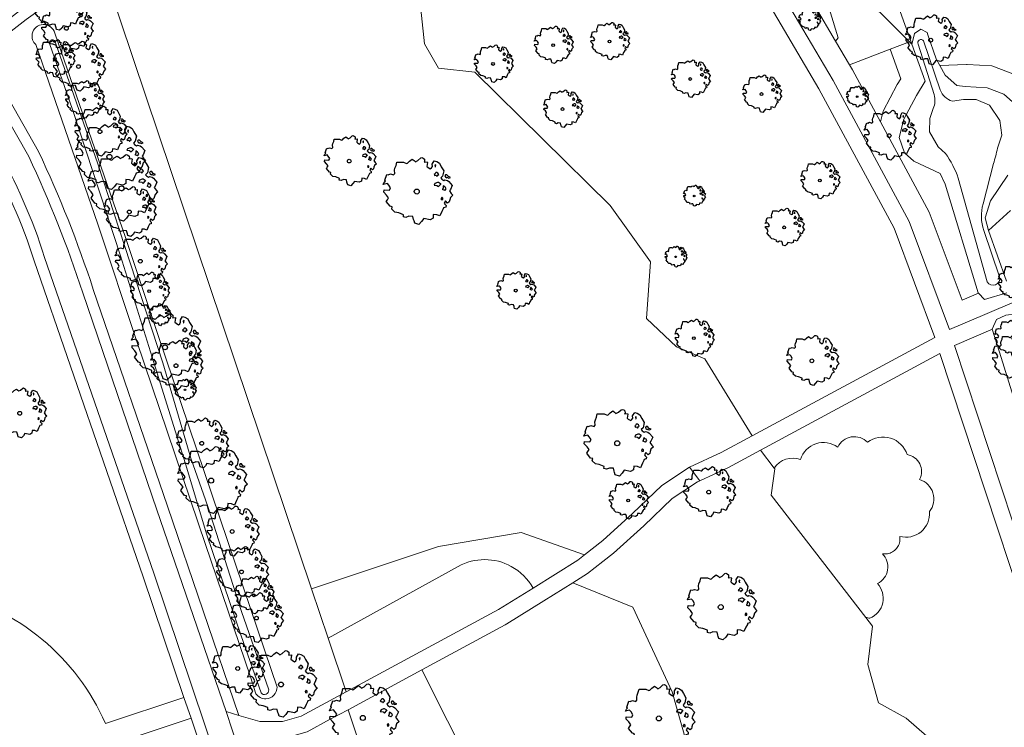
# Model space of a CAD drawing. Header units: metres. Extents: x 152391 to 157968, y 462336 to 467280.
# Tile 637 of 656: x 156572 to 156661, y 464702 to 464766. Entities that reach past the tile are written whole.
import ezdxf

# ---------------------------------------------------------------- set-up
doc = ezdxf.new("R2010")
doc.units = ezdxf.units.M
doc.header["$LTSCALE"] = 0.75
doc.layers.get('0').update_dxf_attribs({"lineweight": 25})
for name, color, linetype, lineweight in [('B-GV-GR-BOOM-S', 252, 'Continuous', 25), ('B-WE-GR-BEPLANTING_CULTUUR_BOSPLANTSOEN-GV', 251, 'Continuous', 18), ('B-WE-OG-TERREIN_CULTUURSCHEIDING-GV', 251, 'Continuous', 18), ('B-WE-OG-WATER_GREPPEL-GV', 251, 'Continuous', 18), ('B-WE-OG-WATER_MEER-GV', 251, 'Continuous', 18), ('B-WE-OG-WATER_SLOOT-GV', 251, 'Continuous', 18), ('B-WE-VH-VERHARDING_ASFALT-GV', 251, 'Continuous', 18)]:
    doc.layers.add(name, color=color, linetype=linetype, lineweight=lineweight)

# ---------------------------------------------------------------- blocks, each defined once
blk = doc.blocks.new('SGR-BOOM_0_10')
at = {"linetype": 'Continuous'}
for p, q in [((-0.205, 0.871), (-0.127, 0.926)), ((-0.127, 0.926), (-0.075, 0.889)), ((0.037, 0.889), (0.115, 0.963)), ((0.115, 0.963), (0.148, 0.973)), ((0.148, 0.973), (0.187, 0.954)), ((0.187, 0.954), (0.22, 0.926)), ((0.22, 0.926), (0.226, 0.862)), ((-0.958, 0.206), (-0.932, 0.27)), ((-0.84, 0.233), (-0.958, 0.206)), ((-0.945, -0.016), (-0.938, 0.049)), ((-0.938, 0.049), (-0.781, 0.039)), ((-0.932, 0.27), (-0.899, 0.298)), ((-0.918, 0.326), (-0.86, 0.492)), ((-0.899, 0.298), (-0.918, 0.326)), ((-0.86, 0.492), (-0.82, 0.483)), ((-0.801, 0.187), (-0.84, 0.233)), ((-0.82, 0.483), (-0.755, 0.511)), ((-0.748, 0.104), (-0.801, 0.187)), ((-0.781, 0.039), (-0.748, 0.104)), ((-0.755, 0.511), (-0.663, 0.483)), ((-0.663, 0.483), (-0.631, 0.52)), ((-0.637, 0.612), (-0.624, 0.668)), ((-0.631, 0.52), (-0.637, 0.612)), ((-0.624, 0.668), (-0.591, 0.751)), ((-0.591, 0.751), (-0.572, 0.843)), ((-0.572, 0.843), (-0.375, 0.843)), ((-0.375, 0.843), (-0.29, 0.806)), ((-0.29, 0.806), (-0.264, 0.815)), ((-0.264, 0.815), (-0.205, 0.871)), ((-0.075, 0.889), (-0.035, 0.852)), ((-0.035, 0.852), (0.037, 0.889)), ((0.226, 0.862), (0.213, 0.843)), ((0.213, 0.843), (0.298, 0.852)), ((0.305, 0.834), (0.285, 0.723)), ((0.285, 0.723), (0.318, 0.695)), ((0.298, 0.852), (0.305, 0.834)), ((0.318, 0.695), (0.39, 0.649)), ((0.39, 0.649), (0.423, 0.677)), ((0.423, 0.677), (0.449, 0.723)), ((0.442, 0.788), (0.501, 0.88)), ((0.449, 0.723), (0.442, 0.788)), ((0.501, 0.88), (0.573, 0.862)), ((0.527, 0.511), (0.501, 0.492)), ((0.501, 0.492), (0.521, 0.464)), ((0.521, 0.233), (0.501, 0.187)), ((0.501, 0.187), (0.58, 0.178)), ((0.547, 0.769), (0.521, 0.751)), ((0.521, 0.751), (0.534, 0.705)), ((0.521, 0.464), (0.553, 0.474)), ((0.593, 0.261), (0.521, 0.233)), ((0.547, 0.547), (0.527, 0.511)), ((0.534, 0.705), (0.54, 0.695)), ((0.54, 0.714), (0.547, 0.769)), ((0.58, 0.547), (0.547, 0.547)), ((0.553, 0.474), (0.58, 0.437)), ((0.573, 0.862), (0.652, 0.815)), ((0.606, 0.529), (0.58, 0.547)), ((0.58, 0.437), (0.606, 0.474)), ((0.58, 0.178), (0.625, 0.141)), ((0.625, 0.261), (0.593, 0.261)), ((0.632, 0.492), (0.606, 0.529)), ((0.606, 0.474), (0.632, 0.492)), ((0.684, 0.224), (0.625, 0.261)), ((0.625, 0.141), (0.678, 0.206)), ((0.652, 0.815), (0.704, 0.714)), ((0.678, 0.206), (0.697, 0.233)), ((0.743, 0.446), (0.691, 0.39)), ((0.691, 0.39), (0.717, 0.353)), ((0.704, 0.714), (0.776, 0.594)), ((0.717, 0.353), (0.776, 0.316)), ((0.756, 0.104), (0.737, 0.058)), ((0.806, 0.027), (0.737, 0.058)), ((0.776, 0.594), (0.743, 0.446)), ((0.763, 0.169), (0.756, 0.132)), ((0.756, 0.132), (0.756, 0.104)), ((0.802, 0.132), (0.763, 0.169)), ((0.776, 0.316), (0.809, 0.335)), ((0.828, 0.113), (0.802, 0.132)), ((0.806, 0.027), (0.848, 0.076)), ((0.828, 0.483), (0.809, 0.455)), ((0.809, 0.455), (0.822, 0.418)), ((0.809, 0.335), (0.881, 0.316)), ((0.822, 0.418), (0.861, 0.39)), ((0.867, 0.483), (0.828, 0.483)), ((0.848, 0.076), (0.828, 0.113)), ((0.861, 0.409), (0.92, 0.381)), ((0.861, 0.39), (0.867, 0.409)), ((0.913, 0.427), (0.867, 0.483)), ((0.881, 0.316), (0.92, 0.289)), ((0.972, 0.4), (0.913, 0.427)), ((0.92, 0.381), (0.972, 0.4)), ((0.92, 0.289), (1.018, 0.178)), ((0.966, 0.058), (0.939, 0.021)), ((0.939, 0.021), (0.992, -0.053)), ((1.018, 0.178), (0.966, 0.058)), ((-0.866, -0.099), (-0.945, -0.016)), ((-0.873, -0.284), (-0.84, -0.238)), ((-0.761, -0.423), (-0.873, -0.284)), ((-0.807, -0.182), (-0.866, -0.099)), ((-0.84, -0.238), (-0.807, -0.182)), ((-0.703, -0.441), (-0.761, -0.423)), ((-0.716, -0.506), (-0.703, -0.441)), ((-0.624, -0.589), (-0.716, -0.506)), ((-0.513, -0.608), (-0.624, -0.589)), ((-0.375, -0.663), (-0.513, -0.608)), ((-0.382, -0.728), (-0.375, -0.663)), ((-0.31, -0.746), (-0.382, -0.728)), ((-0.225, -0.709), (-0.31, -0.746)), ((-0.107, -0.718), (-0.225, -0.709)), ((-0.088, -0.802), (-0.107, -0.718)), ((-0.075, -0.839), (-0.088, -0.802)), ((-0.055, -0.903), (-0.075, -0.839)), ((0.141, -0.857), (0.063, -0.94)), ((0.2, -0.774), (0.141, -0.857)), ((0.383, -0.811), (0.2, -0.774)), ((0.468, -0.765), (0.383, -0.811)), ((0.475, -0.654), (0.468, -0.765)), ((0.58, -0.663), (0.475, -0.654)), ((0.665, -0.7), (0.58, -0.663)), ((0.724, -0.571), (0.665, -0.7)), ((0.724, -0.164), (0.697, -0.201)), ((0.697, -0.201), (0.704, -0.238)), ((0.71, -0.238), (0.75, -0.229)), ((0.75, -0.192), (0.724, -0.164)), ((0.763, -0.497), (0.724, -0.571)), ((0.75, -0.229), (0.75, -0.192)), ((0.769, -0.469), (0.763, -0.497)), ((0.835, -0.45), (0.769, -0.469)), ((0.822, -0.266), (0.782, -0.33)), ((0.782, -0.33), (0.802, -0.358)), ((0.802, -0.358), (0.841, -0.395)), ((0.887, -0.33), (0.822, -0.266)), ((0.841, -0.395), (0.835, -0.45)), ((0.933, -0.293), (0.887, -0.33)), ((0.946, -0.238), (0.933, -0.293)), ((0.966, -0.173), (0.946, -0.238)), ((1.038, -0.099), (0.966, -0.173)), ((0.992, -0.053), (1.038, -0.099)), ((0.063, -0.94), (-0.055, -0.903))]:
    blk.add_line(p, q, dxfattribs=at)
blk.add_circle((0, 0), 0.0711, dxfattribs=at)
blk = doc.blocks.new('SGR-BOOM_21_30')
at = {"linetype": 'Continuous'}
for p, q in [((-1.458, 0.858), (-1.342, 0.908)), ((-1.342, 0.908), (-1.179, 0.858)), ((-1.179, 0.858), (-1.121, 0.924)), ((-1.133, 1.088), (-1.109, 1.187)), ((-1.121, 0.924), (-1.133, 1.088)), ((-1.109, 1.187), (-1.051, 1.335)), ((-1.051, 1.335), (-1.016, 1.499)), ((-1.016, 1.499), (-0.668, 1.499)), ((-0.668, 1.499), (-0.516, 1.433)), ((-0.516, 1.433), (-0.47, 1.45)), ((-0.47, 1.45), (-0.365, 1.548)), ((-0.365, 1.548), (-0.226, 1.647)), ((-0.226, 1.647), (-0.133, 1.581)), ((-0.133, 1.581), (-0.063, 1.515)), ((-0.063, 1.515), (0.065, 1.581)), ((0.065, 1.581), (0.205, 1.712)), ((0.205, 1.712), (0.263, 1.729)), ((0.263, 1.729), (0.333, 1.696)), ((0.333, 1.696), (0.391, 1.647)), ((0.402, 1.532), (0.379, 1.499)), ((0.379, 1.499), (0.53, 1.515)), ((0.391, 1.647), (0.402, 1.532)), ((0.542, 1.483), (0.507, 1.285)), ((0.507, 1.285), (0.565, 1.236)), ((0.53, 1.515), (0.542, 1.483)), ((0.565, 1.236), (0.693, 1.154)), ((0.693, 1.154), (0.751, 1.203)), ((0.751, 1.203), (0.798, 1.285)), ((0.786, 1.4), (0.891, 1.565)), ((0.798, 1.285), (0.786, 1.4)), ((0.891, 1.565), (1.019, 1.532)), ((0.937, 0.908), (0.891, 0.875)), ((0.972, 1.368), (0.926, 1.335)), ((0.926, 1.335), (0.949, 1.253)), ((0.972, 0.973), (0.937, 0.908)), ((0.949, 1.253), (0.961, 1.236)), ((0.961, 1.269), (0.972, 1.368)), ((1.03, 0.973), (0.972, 0.973)), ((1.019, 1.532), (1.158, 1.45)), ((1.077, 0.94), (1.03, 0.973)), ((1.124, 0.875), (1.077, 0.94)), ((1.158, 1.45), (1.251, 1.269)), ((1.251, 1.269), (1.379, 1.055)), ((1.379, 1.055), (1.321, 0.793)), ((-1.703, 0.365), (-1.656, 0.48)), ((-1.493, 0.415), (-1.703, 0.365)), ((-1.679, -0.029), (-1.668, 0.086)), ((-1.668, 0.086), (-1.389, 0.07)), ((-1.656, 0.48), (-1.598, 0.53)), ((-1.633, 0.579), (-1.528, 0.875)), ((-1.598, 0.53), (-1.633, 0.579)), ((-1.528, 0.875), (-1.458, 0.858)), ((-1.423, 0.333), (-1.493, 0.415)), ((-1.33, 0.185), (-1.423, 0.333)), ((-1.389, 0.07), (-1.33, 0.185)), ((0.891, 0.875), (0.926, 0.825)), ((0.926, 0.415), (0.891, 0.333)), ((0.891, 0.333), (1.03, 0.316)), ((0.926, 0.825), (0.984, 0.842)), ((1.054, 0.464), (0.926, 0.415)), ((0.984, 0.842), (1.03, 0.776)), ((1.03, 0.776), (1.077, 0.842)), ((1.03, 0.316), (1.112, 0.251)), ((1.112, 0.464), (1.054, 0.464)), ((1.077, 0.842), (1.124, 0.875)), ((1.217, 0.398), (1.112, 0.464)), ((1.112, 0.251), (1.205, 0.365)), ((1.205, 0.365), (1.24, 0.415)), ((1.321, 0.793), (1.228, 0.694)), ((1.228, 0.694), (1.275, 0.628)), ((1.275, 0.628), (1.379, 0.563)), ((1.344, 0.185), (1.31, 0.103)), ((1.434, 0.049), (1.31, 0.103)), ((1.356, 0.3), (1.344, 0.234)), ((1.344, 0.234), (1.344, 0.185)), ((1.426, 0.234), (1.356, 0.3)), ((1.379, 0.563), (1.438, 0.595)), ((1.472, 0.201), (1.426, 0.234)), ((1.434, 0.049), (1.507, 0.136)), ((1.472, 0.858), (1.438, 0.809)), ((1.438, 0.809), (1.461, 0.743)), ((1.438, 0.595), (1.565, 0.563)), ((1.461, 0.743), (1.531, 0.694)), ((1.542, 0.858), (1.472, 0.858)), ((1.507, 0.136), (1.472, 0.201)), ((1.531, 0.727), (1.635, 0.678)), ((1.531, 0.694), (1.542, 0.727)), ((1.624, 0.76), (1.542, 0.858)), ((1.565, 0.563), (1.635, 0.513)), ((1.728, 0.71), (1.624, 0.76)), ((1.635, 0.678), (1.728, 0.71)), ((1.635, 0.513), (1.81, 0.316)), ((1.717, 0.103), (1.67, 0.037)), ((1.67, 0.037), (1.763, -0.094)), ((1.81, 0.316), (1.717, 0.103)), ((-1.54, -0.177), (-1.679, -0.029)), ((-1.551, -0.505), (-1.493, -0.423)), ((-1.354, -0.752), (-1.551, -0.505)), ((-1.435, -0.324), (-1.54, -0.177)), ((-1.493, -0.423), (-1.435, -0.324)), ((-1.249, -0.784), (-1.354, -0.752)), ((-1.272, -0.899), (-1.249, -0.784)), ((1.286, -0.292), (1.24, -0.357)), ((1.24, -0.357), (1.251, -0.423)), ((1.263, -0.423), (1.333, -0.407)), ((1.333, -0.341), (1.286, -0.292)), ((1.356, -0.883), (1.286, -1.014)), ((1.333, -0.407), (1.333, -0.341)), ((1.368, -0.834), (1.356, -0.883)), ((1.484, -0.801), (1.368, -0.834)), ((1.461, -0.472), (1.391, -0.587)), ((1.391, -0.587), (1.426, -0.637)), ((1.426, -0.637), (1.496, -0.702)), ((1.577, -0.587), (1.461, -0.472)), ((1.496, -0.702), (1.484, -0.801)), ((1.658, -0.522), (1.577, -0.587)), ((1.682, -0.423), (1.658, -0.522)), ((1.717, -0.308), (1.682, -0.423)), ((1.845, -0.177), (1.717, -0.308)), ((1.763, -0.094), (1.845, -0.177)), ((-1.109, -1.047), (-1.272, -0.899)), ((-0.912, -1.08), (-1.109, -1.047)), ((-0.668, -1.179), (-0.912, -1.08)), ((-0.679, -1.294), (-0.668, -1.179)), ((-0.551, -1.326), (-0.679, -1.294)), ((-0.4, -1.261), (-0.551, -1.326)), ((-0.191, -1.277), (-0.4, -1.261)), ((-0.156, -1.425), (-0.191, -1.277)), ((-0.133, -1.491), (-0.156, -1.425)), ((-0.098, -1.606), (-0.133, -1.491)), ((0.112, -1.671), (-0.098, -1.606)), ((0.251, -1.524), (0.112, -1.671)), ((0.356, -1.376), (0.251, -1.524)), ((0.682, -1.441), (0.356, -1.376)), ((0.833, -1.359), (0.682, -1.441)), ((0.844, -1.162), (0.833, -1.359)), ((1.03, -1.179), (0.844, -1.162)), ((1.182, -1.244), (1.03, -1.179)), ((1.286, -1.014), (1.182, -1.244))]:
    blk.add_line(p, q, dxfattribs=at)
blk.add_circle((0, 0), 0.126, dxfattribs=at)
blk = doc.blocks.new('SGR-BOOM_31_50')
at = {"linetype": 'Continuous'}
for p, q in [((-1.402, 1.78), (-1.355, 1.999)), ((-1.355, 1.999), (-0.89, 1.999)), ((-0.89, 1.999), (-0.688, 1.911)), ((-0.688, 1.911), (-0.626, 1.933)), ((-0.626, 1.933), (-0.487, 2.064)), ((-0.487, 2.064), (-0.301, 2.196)), ((-0.301, 2.196), (-0.177, 2.108)), ((-0.177, 2.108), (-0.084, 2.02)), ((-0.084, 2.02), (0.087, 2.108)), ((0.087, 2.108), (0.273, 2.283)), ((0.273, 2.283), (0.351, 2.305)), ((0.351, 2.305), (0.444, 2.261)), ((0.444, 2.261), (0.521, 2.196)), ((0.537, 2.042), (0.506, 1.999)), ((0.506, 1.999), (0.707, 2.02)), ((0.521, 2.196), (0.537, 2.042)), ((0.723, 1.977), (0.676, 1.714)), ((0.707, 2.02), (0.723, 1.977)), ((1.048, 1.867), (1.188, 2.086)), ((1.064, 1.714), (1.048, 1.867)), ((1.188, 2.086), (1.358, 2.042)), ((1.296, 1.823), (1.234, 1.78)), ((1.281, 1.692), (1.296, 1.823)), ((1.358, 2.042), (1.545, 1.933)), ((1.545, 1.933), (1.669, 1.692)), ((-2.177, 0.772), (-2.038, 1.166)), ((-2.038, 1.166), (-1.944, 1.144)), ((-1.944, 1.144), (-1.789, 1.21)), ((-1.789, 1.21), (-1.572, 1.144)), ((-1.572, 1.144), (-1.495, 1.232)), ((-1.51, 1.451), (-1.479, 1.582)), ((-1.495, 1.232), (-1.51, 1.451)), ((-1.479, 1.582), (-1.402, 1.78)), ((0.676, 1.714), (0.754, 1.648)), ((0.754, 1.648), (0.924, 1.539)), ((0.924, 1.539), (1.002, 1.604)), ((1.002, 1.604), (1.064, 1.714)), ((1.25, 1.21), (1.188, 1.166)), ((1.188, 1.166), (1.234, 1.101)), ((1.234, 1.78), (1.265, 1.67)), ((1.234, 1.101), (1.312, 1.122)), ((1.296, 1.298), (1.25, 1.21)), ((1.265, 1.67), (1.281, 1.648)), ((1.374, 1.298), (1.296, 1.298)), ((1.312, 1.122), (1.374, 1.035)), ((1.436, 1.254), (1.374, 1.298)), ((1.374, 1.035), (1.436, 1.122)), ((1.498, 1.166), (1.436, 1.254)), ((1.436, 1.122), (1.498, 1.166)), ((1.762, 1.057), (1.638, 0.925)), ((1.638, 0.925), (1.7, 0.838)), ((1.669, 1.692), (1.839, 1.407)), ((1.839, 1.407), (1.762, 1.057)), ((1.963, 1.144), (1.917, 1.079)), ((1.917, 1.079), (1.948, 0.991)), ((1.948, 0.991), (2.041, 0.925)), ((2.056, 1.144), (1.963, 1.144)), ((2.041, 0.969), (2.18, 0.903)), ((2.041, 0.925), (2.056, 0.969)), ((2.165, 1.013), (2.056, 1.144)), ((2.304, 0.947), (2.165, 1.013)), ((2.18, 0.903), (2.304, 0.947)), ((-2.27, 0.487), (-2.208, 0.641)), ((-1.991, 0.553), (-2.27, 0.487)), ((-2.239, -0.038), (-2.224, 0.115)), ((-2.224, 0.115), (-1.851, 0.093)), ((-2.208, 0.641), (-2.131, 0.706)), ((-2.131, 0.706), (-2.177, 0.772)), ((-1.898, 0.444), (-1.991, 0.553)), ((-1.774, 0.246), (-1.898, 0.444)), ((-1.851, 0.093), (-1.774, 0.246)), ((1.234, 0.553), (1.188, 0.444)), ((1.188, 0.444), (1.374, 0.422)), ((1.405, 0.619), (1.234, 0.553)), ((1.374, 0.422), (1.483, 0.334)), ((1.483, 0.619), (1.405, 0.619)), ((1.622, 0.531), (1.483, 0.619)), ((1.483, 0.334), (1.607, 0.487)), ((1.607, 0.487), (1.653, 0.553)), ((1.7, 0.838), (1.839, 0.75)), ((1.793, 0.246), (1.746, 0.137)), ((1.911, 0.065), (1.746, 0.137)), ((1.808, 0.4), (1.793, 0.312)), ((1.793, 0.312), (1.793, 0.246)), ((1.901, 0.312), (1.808, 0.4)), ((1.839, 0.75), (1.917, 0.794)), ((1.963, 0.268), (1.901, 0.312)), ((1.911, 0.065), (2.01, 0.181)), ((1.917, 0.794), (2.087, 0.75)), ((2.01, 0.181), (1.963, 0.268)), ((2.087, 0.75), (2.18, 0.684)), ((2.18, 0.684), (2.413, 0.422)), ((2.289, 0.137), (2.227, 0.049)), ((2.227, 0.049), (2.351, -0.126)), ((2.413, 0.422), (2.289, 0.137)), ((-2.053, -0.235), (-2.239, -0.038)), ((-2.069, -0.673), (-1.991, -0.564)), ((-1.805, -1.002), (-2.069, -0.673)), ((-1.913, -0.433), (-2.053, -0.235)), ((-1.991, -0.564), (-1.913, -0.433)), ((1.715, -0.389), (1.653, -0.476)), ((1.653, -0.476), (1.669, -0.564)), ((1.684, -0.564), (1.777, -0.542)), ((1.777, -0.454), (1.715, -0.389)), ((1.777, -0.542), (1.777, -0.454)), ((1.948, -0.63), (1.855, -0.783)), ((1.855, -0.783), (1.901, -0.849)), ((1.901, -0.849), (1.994, -0.936)), ((2.103, -0.783), (1.948, -0.63)), ((2.211, -0.695), (2.103, -0.783)), ((2.242, -0.564), (2.211, -0.695)), ((2.289, -0.411), (2.242, -0.564)), ((2.459, -0.235), (2.289, -0.411)), ((2.351, -0.126), (2.459, -0.235)), ((-1.665, -1.046), (-1.805, -1.002)), ((-1.696, -1.199), (-1.665, -1.046)), ((-1.479, -1.396), (-1.696, -1.199)), ((-1.216, -1.44), (-1.479, -1.396)), ((-0.89, -1.571), (-1.216, -1.44)), ((-0.906, -1.725), (-0.89, -1.571)), ((-0.735, -1.769), (-0.906, -1.725)), ((-0.533, -1.681), (-0.735, -1.769)), ((-0.254, -1.703), (-0.533, -1.681)), ((-0.208, -1.9), (-0.254, -1.703)), ((1.126, -1.55), (1.11, -1.812)), ((1.374, -1.571), (1.126, -1.55)), ((1.576, -1.659), (1.374, -1.571)), ((1.715, -1.352), (1.576, -1.659)), ((1.808, -1.177), (1.715, -1.352)), ((1.824, -1.112), (1.808, -1.177)), ((1.979, -1.068), (1.824, -1.112)), ((1.994, -0.936), (1.979, -1.068)), ((-0.177, -1.988), (-0.208, -1.9)), ((-0.13, -2.141), (-0.177, -1.988)), ((0.149, -2.229), (-0.13, -2.141)), ((0.335, -2.031), (0.149, -2.229)), ((0.475, -1.834), (0.335, -2.031)), ((0.909, -1.922), (0.475, -1.834)), ((1.11, -1.812), (0.909, -1.922))]:
    blk.add_line(p, q, dxfattribs=at)
blk.add_circle((0, 0), 0.169, dxfattribs=at)
blk = doc.blocks.new('SGR-BOOM_50_100')
at = {"linetype": 'Continuous'}
for p, q in [((-0.835, 2.577), (-0.649, 2.752)), ((-0.649, 2.752), (-0.401, 2.928)), ((-0.401, 2.928), (-0.236, 2.811)), ((-0.236, 2.811), (-0.112, 2.694)), ((-0.112, 2.694), (0.116, 2.811)), ((0.116, 2.811), (0.364, 3.044)), ((0.364, 3.044), (0.467, 3.074)), ((0.467, 3.074), (0.591, 3.015)), ((0.591, 3.015), (0.695, 2.928)), ((0.715, 2.723), (0.674, 2.665)), ((0.674, 2.665), (0.943, 2.694)), ((0.695, 2.928), (0.715, 2.723)), ((0.943, 2.694), (0.964, 2.636)), ((1.398, 2.49), (1.584, 2.782)), ((1.584, 2.782), (1.811, 2.723)), ((1.811, 2.723), (2.059, 2.577)), ((-2.014, 1.935), (-1.972, 2.11)), ((-1.993, 1.643), (-2.014, 1.935)), ((-1.972, 2.11), (-1.869, 2.373)), ((-1.869, 2.373), (-1.807, 2.665)), ((-1.807, 2.665), (-1.187, 2.665)), ((-1.187, 2.665), (-0.918, 2.548)), ((-0.918, 2.548), (-0.835, 2.577)), ((0.964, 2.636), (0.902, 2.285)), ((0.902, 2.285), (1.005, 2.198)), ((1.005, 2.198), (1.232, 2.052)), ((1.232, 2.052), (1.336, 2.139)), ((1.336, 2.139), (1.418, 2.285)), ((1.418, 2.285), (1.398, 2.49)), ((1.729, 2.431), (1.646, 2.373)), ((1.646, 2.373), (1.687, 2.227)), ((1.687, 2.227), (1.708, 2.198)), ((1.708, 2.256), (1.729, 2.431)), ((2.059, 2.577), (2.225, 2.256)), ((2.225, 2.256), (2.452, 1.876)), ((2.452, 1.876), (2.349, 1.409)), ((-2.944, 0.854), (-2.841, 0.942)), ((-2.903, 1.029), (-2.717, 1.555)), ((-2.841, 0.942), (-2.903, 1.029)), ((-2.717, 1.555), (-2.593, 1.526)), ((-2.593, 1.526), (-2.386, 1.613)), ((-2.386, 1.613), (-2.096, 1.526)), ((-2.096, 1.526), (-1.993, 1.643)), ((1.667, 1.613), (1.584, 1.555)), ((1.584, 1.555), (1.646, 1.467)), ((1.646, 1.467), (1.749, 1.497)), ((1.729, 1.73), (1.667, 1.613)), ((1.832, 1.73), (1.729, 1.73)), ((1.749, 1.497), (1.832, 1.38)), ((1.915, 1.672), (1.832, 1.73)), ((1.832, 1.38), (1.915, 1.497)), ((1.997, 1.555), (1.915, 1.672)), ((1.915, 1.497), (1.997, 1.555)), ((2.349, 1.409), (2.183, 1.234)), ((2.183, 1.234), (2.266, 1.117)), ((2.266, 1.117), (2.452, 1)), ((2.452, 1), (2.556, 1.059)), ((2.618, 1.526), (2.556, 1.438)), ((2.556, 1.438), (2.597, 1.321)), ((2.556, 1.059), (2.783, 1)), ((2.597, 1.321), (2.721, 1.234)), ((2.742, 1.526), (2.618, 1.526)), ((2.721, 1.292), (2.907, 1.205)), ((2.721, 1.234), (2.742, 1.292)), ((2.886, 1.351), (2.742, 1.526)), ((2.783, 1), (2.907, 0.913)), ((3.072, 1.263), (2.886, 1.351)), ((2.907, 1.205), (3.072, 1.263)), ((2.907, 0.913), (3.217, 0.562)), ((-3.027, 0.65), (-2.944, 0.854)), ((-2.655, 0.737), (-3.027, 0.65)), ((-2.985, -0.051), (-2.965, 0.153)), ((-2.965, 0.153), (-2.469, 0.124)), ((-2.531, 0.591), (-2.655, 0.737)), ((-2.365, 0.329), (-2.531, 0.591)), ((-2.469, 0.124), (-2.365, 0.329)), ((1.646, 0.737), (1.584, 0.591)), ((1.584, 0.591), (1.832, 0.562)), ((1.873, 0.825), (1.646, 0.737)), ((1.832, 0.562), (1.977, 0.445)), ((1.977, 0.825), (1.873, 0.825)), ((2.163, 0.708), (1.977, 0.825)), ((1.977, 0.445), (2.142, 0.65)), ((2.142, 0.65), (2.204, 0.737)), ((2.39, 0.329), (2.328, 0.183)), ((2.549, 0.087), (2.328, 0.183)), ((2.411, 0.533), (2.39, 0.416)), ((2.39, 0.416), (2.39, 0.329)), ((2.535, 0.416), (2.411, 0.533)), ((2.618, 0.358), (2.535, 0.416)), ((2.549, 0.087), (2.68, 0.241)), ((2.68, 0.241), (2.618, 0.358)), ((3.052, 0.183), (2.969, 0.066)), ((2.969, 0.066), (3.135, -0.168)), ((3.217, 0.562), (3.052, 0.183)), ((-2.737, -0.314), (-2.985, -0.051)), ((-2.758, -0.898), (-2.655, -0.752)), ((-2.551, -0.577), (-2.737, -0.314)), ((-2.655, -0.752), (-2.551, -0.577)), ((2.287, -0.518), (2.204, -0.635)), ((2.204, -0.635), (2.225, -0.752)), ((2.245, -0.752), (2.37, -0.723)), ((2.37, -0.606), (2.287, -0.518)), ((2.37, -0.723), (2.37, -0.606)), ((2.597, -0.84), (2.473, -1.044)), ((2.804, -1.044), (2.597, -0.84)), ((2.99, -0.752), (2.948, -0.927)), ((3.052, -0.548), (2.99, -0.752)), ((3.279, -0.314), (3.052, -0.548)), ((3.135, -0.168), (3.279, -0.314)), ((-2.407, -1.336), (-2.758, -0.898)), ((-2.22, -1.394), (-2.407, -1.336)), ((-2.262, -1.599), (-2.22, -1.394)), ((-1.972, -1.862), (-2.262, -1.599)), ((2.411, -1.57), (2.287, -1.803)), ((2.432, -1.482), (2.411, -1.57)), ((2.638, -1.424), (2.432, -1.482)), ((2.473, -1.044), (2.535, -1.132)), ((2.535, -1.132), (2.659, -1.248)), ((2.659, -1.248), (2.638, -1.424)), ((2.948, -0.927), (2.804, -1.044)), ((-1.621, -1.92), (-1.972, -1.862)), ((-1.187, -2.095), (-1.621, -1.92)), ((-1.207, -2.3), (-1.187, -2.095)), ((-0.98, -2.358), (-1.207, -2.3)), ((-0.711, -2.241), (-0.98, -2.358)), ((-0.339, -2.271), (-0.711, -2.241)), ((-0.277, -2.533), (-0.339, -2.271)), ((-0.236, -2.65), (-0.277, -2.533)), ((-0.174, -2.855), (-0.236, -2.65)), ((0.633, -2.446), (0.447, -2.709)), ((1.212, -2.563), (0.633, -2.446)), ((1.48, -2.417), (1.212, -2.563)), ((1.501, -2.066), (1.48, -2.417)), ((1.832, -2.095), (1.501, -2.066)), ((2.101, -2.212), (1.832, -2.095)), ((2.287, -1.803), (2.101, -2.212)), ((0.199, -2.971), (-0.174, -2.855)), ((0.447, -2.709), (0.199, -2.971))]:
    blk.add_line(p, q, dxfattribs=at)
blk.add_circle((0, 0), 0.225, dxfattribs=at)

msp = doc.modelspace()

# ---------------------------------------------------------------- linework, layer by layer
at = {"layer": 'B-WE-GR-BEPLANTING_CULTUUR_BOSPLANTSOEN-GV'}
for points in [[(156663.632, 464805.181), (156659.17, 464805.809), (156655.912, 464805.752), (156652.837, 464805.468), (156650.349, 464804.806), (156647.085, 464803.204), (156644.879, 464801.987), (156640.98, 464799.566), (156639.961, 464799.013), (156652.461, 464764.21), (156652.558, 464763.94), (156652.64, 464764.279), (156652.795, 464764.913), (156653.358, 464765.292), (156653.939, 464764.995), (156654.006, 464764.801), (156654.756, 464762.616), (156655.085, 464762.017), (156657.509, 464762.099), (156657.573, 464762.09), (156659.812, 464761.975), (156661.958, 464761.15)], [(156579.651, 464769.593), (156598.15, 464714.582), (156609.656, 464718.44), (156617.136, 464719.701), (156622.882, 464717.67), (156624.551, 464718.975), (156627.236, 464721.414), (156629.899, 464723.967), (156632.398, 464725.605), (156635.278, 464726.937), (156638.073, 464728.443), (156633.798, 464735.439), (156631.238, 464736.536), (156628.496, 464739.096), (156628.862, 464744.215), (156625.205, 464749.335), (156612.957, 464761.402), (156609.666, 464761.768), (156608.387, 464763.962), (156607.473, 464772.555)], [(156661.501, 464748.88), (156659.508, 464747.068), (156661.144, 464742.481)], [(156656.034, 464699.408), (156652.032, 464702.869), (156649.545, 464704.275), (156648.571, 464707.737), (156649.004, 464711.198), (156648.378, 464712.009), (156639.811, 464723.096), (156640.136, 464725.475), (156640.088, 464725.536), (156638.824, 464727.144), (156635.949, 464725.595), (156633.327, 464724.382), (156633.128, 464724.29), (156630.837, 464722.788), (156628.26, 464720.317), (156625.518, 464717.827), (156624.559, 464717.078), (156623.147, 464715.974), (156621.824, 464715.149), (156627.265, 464712.929), (156630.834, 464705.249), (156637.647, 464681.129)], [(156640.088, 464725.536), (156640.136, 464725.475), (156639.811, 464723.096), (156648.378, 464712.009)], [(156649.884, 464717.773), (156650.001, 464717.758), (156650.12, 464717.753), (156650.238, 464717.758), (156650.355, 464717.773), (156650.471, 464717.799), (156650.584, 464717.835), (156650.693, 464717.88), (156650.798, 464717.935), (156650.898, 464717.998), (156650.992, 464718.07), (156651.079, 464718.15), (156651.159, 464718.237), (156651.231, 464718.331), (156651.295, 464718.431), (156651.35, 464718.536), (156651.395, 464718.645), (156651.431, 464718.758), (156651.456, 464718.874), (156651.472, 464718.991), (156651.477, 464719.109), (156651.472, 464719.228), (156651.457, 464719.345)]]:
    msp.add_lwpolyline(points, dxfattribs=at)
msp.add_lwpolyline([(156652.335, 464764.162), (156652.558, 464763.94), (156652.461, 464764.21), (156639.961, 464799.013), (156634.833, 464796.23), (156625.056, 464791.296)], close=True, dxfattribs=at)
for points in [[(156648.535, 464727.874, 0.520895), (156645.838, 464727.425)], [(156652.131, 464726.752, 0.520571), (156648.535, 464727.874)], [(156645.838, 464727.425, 0.520961), (156642.467, 464726.303)], [(156653.255, 464724.507, 0.520306), (156652.131, 464726.752)], [(156642.467, 464726.303, 0.356023), (156640.088, 464725.536)], [(156654.154, 464721.589, 0.520563), (156653.255, 464724.507)], [(156651.457, 464719.345, 0.520364), (156654.154, 464721.589)], [(156649.434, 464715.08, 0.520653), (156649.884, 464717.773)], [(156648.76, 464711.937, 0.520533), (156649.434, 464715.08)], [(156648.378, 464712.009, 0.052466), (156648.76, 464711.937)]]:
    msp.add_lwpolyline(points, format="xyb", dxfattribs=at)
at = {"layer": 'B-WE-OG-TERREIN_CULTUURSCHEIDING-GV'}
for points in [[(156650.593, 464763.495), (156652.335, 464764.162), (156625.056, 464791.296), (156623.779, 464790.651), (156623.757, 464790.642), (156632.884, 464782.426), (156644.035, 464770.542), (156645.863, 464764.508), (156645.64, 464764.229), (156646.899, 464762.082)], [(156621.058, 464789.505), (156624.818, 464786.67), (156631.054, 464781.352), (156636.812, 464776.172), (156641.953, 464770.514), (156645.64, 464764.229), (156645.863, 464764.508), (156644.035, 464770.542), (156632.884, 464782.426), (156623.757, 464790.642)], [(156652.335, 464764.162), (156650.593, 464763.495), (156651.558, 464760.809), (156651.235, 464760.28), (156649.959, 464757.868), (156649.711, 464756.913), (156652.864, 464751.073), (156654.137, 464748.714), (156657.101, 464740.748), (156658.592, 464741.387), (156658.571, 464741.41), (156655.57, 464751.26), (156655.115, 464752.211), (156652.736, 464753.352), (156651.9, 464754.102), (156651.41, 464755.498), (156651.836, 464757.139), (156652.975, 464759.291), (156653.763, 464760.585), (156652.558, 464763.94)], [(156650.593, 464763.495), (156646.899, 464762.082), (156647.168, 464761.624), (156649.711, 464756.913), (156649.959, 464757.868), (156651.235, 464760.28), (156651.558, 464760.809)], [(156676.46, 464684.795), (156660.497, 464736.051), (156659.836, 464738.113), (156659.711, 464738.058), (156656.432, 464736.653), (156661.72, 464720.646), (156667.617, 464702.807), (156673.261, 464683.249), (156677.018, 464683.308)], [(156601.458, 464703.646), (156619.758, 464649.065), (156620.421, 464649.287), (156624.907, 464649.646), (156628.137, 464649.108), (156630.111, 464652.338), (156629.573, 464662.745), (156626.858, 464670.117), (156608.135, 464707.253)], [(156619.758, 464649.065), (156601.458, 464703.646), (156599.851, 464702.778), (156597.762, 464701.649), (156595.731, 464701.08), (156593.769, 464701.082), (156594.612, 464698.54), (156594.924, 464699.248), (156595.365, 464699.595), (156596.051, 464699.694), (156596.77, 464699.384), (156614.259, 464647.221), (156618.418, 464634.816), (156624.484, 464616.252), (156627.797, 464606.115), (156628.713, 464603.252), (156629.39, 464603.435), (156632.715, 464604.314), (156634.595, 464604.811)]]:
    msp.add_lwpolyline(points, close=True, dxfattribs=at)
for points in [[(156579.14, 464771.11), (156579.443, 464771.328), (156587.107, 464775.684), (156597.674, 464782.174), (156600.156, 464783.478), (156603.095, 464785.022), (156607.406, 464786.488), (156611.451, 464787.263), (156616.229, 464787.979), (156616.988, 464788.194), (156615.982, 464788.954), (156611.283, 464788.249), (156607.15, 464787.457), (156602.699, 464785.944), (156597.179, 464783.044), (156586.598, 464776.545), (156578.902, 464772.17), (156571.68, 464766.969), (156567.025, 464763.379), (156572.516, 464753.756)], [(156607.473, 464772.555), (156608.387, 464763.962), (156609.666, 464761.768), (156612.957, 464761.402), (156625.205, 464749.335), (156628.862, 464744.215), (156628.496, 464739.096), (156631.238, 464736.536), (156633.798, 464735.439), (156638.073, 464728.443), (156654.625, 464737.364), (156650.942, 464747.265), (156644.118, 464759.907), (156639.118, 464768.43)], [(156598.15, 464714.582), (156579.651, 464769.593), (156579.14, 464771.11), (156572.278, 464766.167), (156568.325, 464763.118), (156573.404, 464754.218)], [(156573.404, 464754.218), (156568.325, 464763.118), (156572.278, 464766.167), (156579.14, 464771.11)], [(156661.172, 464741.428), (156659.142, 464740.795), (156658.592, 464741.387), (156657.101, 464740.748), (156654.137, 464748.714), (156652.864, 464751.073), (156649.711, 464756.913), (156647.168, 464761.624), (156646.899, 464762.082), (156645.64, 464764.229), (156641.953, 464770.514)], [(156640.333, 464769.323), (156645.425, 464760.643), (156652.311, 464747.886), (156655.959, 464738.083), (156659.166, 464739.457), (156665.17, 464742.03)], [(156665.17, 464742.03), (156659.166, 464739.457), (156655.959, 464738.083), (156652.311, 464747.886), (156645.425, 464760.643), (156640.333, 464769.323)], [(156639.118, 464768.43), (156644.118, 464759.907), (156650.942, 464747.265), (156654.625, 464737.364), (156638.073, 464728.443), (156635.278, 464726.937), (156632.398, 464725.605), (156633.327, 464724.382), (156635.949, 464725.595), (156638.824, 464727.144), (156655.096, 464735.913), (156660.296, 464720.175), (156666.184, 464702.363)], [(156574.877, 464764.951), (156581.292, 464746.421), (156584.211, 464737.636), (156592.648, 464712.737), (156594.502, 464707.275), (156595.023, 464705.696)], [(156593.116, 464705.094), (156592.607, 464706.635), (156588.541, 464718.614), (156582.314, 464737), (156578.78, 464747.636), (156573.161, 464763.9)], [(156661.958, 464761.15), (156659.812, 464761.975), (156657.573, 464762.09), (156657.509, 464762.099), (156655.085, 464762.017), (156655.565, 464761.144), (156656.64, 464760.201), (156657.383, 464760.097), (156659.391, 464759.994), (156660.902, 464759.413), (156661.669, 464758.733)], [(156661.245, 464752.088), (156659.672, 464749.743), (156659.21, 464748.198), (156659.508, 464747.068), (156661.501, 464748.88)], [(156573.009, 464744.307), (156582.904, 464715.692), (156586.588, 464704.758), (156587.227, 464702.863), (156592.198, 464688.112)], [(156579.465, 464702.395), (156586.588, 464704.758), (156582.904, 464715.692), (156573.009, 464744.307)], [(156593.142, 464688.443), (156583.851, 464716.015), (156573.959, 464744.621)], [(156577.42, 464741.4), (156584.141, 464721.759), (156590.399, 464703.47), (156591.573, 464703.13), (156585.087, 464722.082), (156578.368, 464741.718)], [(156578.368, 464741.718), (156585.087, 464722.082), (156591.573, 464703.13), (156592.833, 464702.764), (156593.461, 464702.582), (156595.526, 464702.58), (156597.196, 464703.048), (156601.285, 464705.257), (156599.65, 464710.118), (156598.15, 464714.582)], [(156661.72, 464720.646), (156656.432, 464736.653), (156659.711, 464738.058), (156659.836, 464738.113), (156660.214, 464739.011), (156661.083, 464739.392)], [(156666.184, 464702.363), (156660.296, 464720.175), (156655.096, 464735.913), (156638.824, 464727.144), (156640.088, 464725.536)], [(156597.762, 464701.649), (156599.851, 464702.778), (156601.458, 464703.646), (156608.135, 464707.253), (156615.694, 464711.337), (156615.835, 464711.413), (156619.211, 464713.519), (156621.824, 464715.149), (156623.147, 464715.974), (156624.559, 464717.078), (156625.518, 464717.827), (156628.26, 464720.317), (156630.837, 464722.788), (156633.128, 464724.29), (156633.327, 464724.382), (156632.398, 464725.605), (156629.899, 464723.967), (156627.236, 464721.414), (156624.551, 464718.975), (156622.882, 464717.67), (156622.286, 464717.205), (156618.223, 464714.67), (156615.081, 464712.71), (156601.285, 464705.257), (156597.196, 464703.048), (156595.526, 464702.58), (156593.461, 464702.582), (156592.833, 464702.764), (156591.573, 464703.13), (156590.399, 464703.47), (156590.992, 464701.737)], [(156618.223, 464714.67), (156622.286, 464717.205), (156622.882, 464717.67), (156617.136, 464719.701), (156609.656, 464718.44), (156598.15, 464714.582)], [(156651.457, 464719.345), (156651.472, 464719.228), (156651.477, 464719.109), (156651.472, 464718.991), (156651.456, 464718.874), (156651.431, 464718.758), (156651.395, 464718.645), (156651.35, 464718.536), (156651.295, 464718.431), (156651.231, 464718.331), (156651.159, 464718.237), (156651.079, 464718.15), (156650.992, 464718.07), (156650.898, 464717.998), (156650.798, 464717.935), (156650.693, 464717.88), (156650.584, 464717.835), (156650.471, 464717.799), (156650.355, 464717.773), (156650.238, 464717.758), (156650.12, 464717.753), (156650.001, 464717.758), (156649.884, 464717.773)], [(156598.15, 464714.582), (156599.65, 464710.118), (156611.43, 464716.623)], [(156611.43, 464716.623), (156599.65, 464710.118), (156601.285, 464705.257), (156615.081, 464712.71), (156618.223, 464714.67)], [(156637.647, 464681.129), (156630.834, 464705.249), (156627.265, 464712.929), (156621.824, 464715.149), (156619.211, 464713.519), (156615.835, 464711.413), (156615.694, 464711.337), (156608.135, 464707.253), (156626.858, 464670.117)], [(156648.378, 464712.009), (156649.004, 464711.198), (156648.571, 464707.737), (156649.545, 464704.275), (156652.032, 464702.869), (156656.034, 464699.408), (156655.478, 464698.07)], [(156580.174, 464700.523), (156587.227, 464702.863), (156586.588, 464704.758), (156579.465, 464702.395)], [(156592.198, 464688.112), (156587.227, 464702.863), (156580.174, 464700.523)]]:
    msp.add_lwpolyline(points, dxfattribs=at)
for points in [[(156572.834, 464764.882, -0.792467), (156574.877, 464764.951)], [(156573.161, 464763.9, -0.265506), (156572.834, 464764.882)], [(156568.694, 464754.133, -0.054071), (156573.009, 464744.307)], [(156573.009, 464744.307, 0.054071), (156568.694, 464754.133)], [(156573.959, 464744.621, 0.054087), (156569.559, 464754.634)], [(156573.404, 464754.218, -0.031038), (156578.368, 464741.718)], [(156578.368, 464741.718, 0.031038), (156573.404, 464754.218)], [(156572.516, 464753.756, -0.030927), (156577.42, 464741.4)], [(156645.838, 464727.425, -0.520895), (156648.535, 464727.874)], [(156648.535, 464727.874, -0.520571), (156652.131, 464726.752)], [(156642.467, 464726.303, -0.520961), (156645.838, 464727.425)], [(156652.131, 464726.752, -0.520306), (156653.255, 464724.507)], [(156640.088, 464725.536, -0.356023), (156642.467, 464726.303)], [(156653.255, 464724.507, -0.520563), (156654.154, 464721.589)], [(156654.154, 464721.589, -0.520364), (156651.457, 464719.345)], [(156649.884, 464717.773, -0.520653), (156649.434, 464715.08)], [(156611.43, 464716.623, -0.257149), (156616.256, 464716.626)], [(156616.256, 464716.626, 0.257149), (156611.43, 464716.623)], [(156616.256, 464716.626, -0.140453), (156618.223, 464714.67)], [(156618.223, 464714.67, 0.140453), (156616.256, 464716.626)], [(156649.434, 464715.08, -0.520533), (156648.76, 464711.937)], [(156579.465, 464702.395, 0.238923), (156565.145, 464714.243)], [(156565.145, 464714.243, -0.238923), (156579.465, 464702.395)], [(156648.76, 464711.937, -0.052466), (156648.378, 464712.009)], [(156594.009, 464704.624, -0.260212), (156593.116, 464705.094)], [(156595.023, 464705.696, -0.417091), (156594.009, 464704.624)]]:
    msp.add_lwpolyline(points, format="xyb", dxfattribs=at)
at = {"layer": 'B-WE-OG-WATER_GREPPEL-GV'}
for points in [[(156574.927, 464764.145, 1.01594), (156574.406, 464764.005)], [(156593.581, 464705.18, 0.768832), (156594.269, 464705.436)]]:
    msp.add_lwpolyline(points, format="xyb", dxfattribs=at)
for points in [[(156574.406, 464764.005), (156576.474, 464758.023), (156580.843, 464744.754), (156584.013, 464734.632), (156586.835, 464725.529), (156588.623, 464719.581), (156591.78, 464710.333), (156593.581, 464705.18)], [(156594.269, 464705.436), (156591.815, 464712.545), (156588.738, 464722.054), (156587.21, 464726.429), (156584.659, 464735.071), (156578.794, 464753.091), (156574.927, 464764.145)]]:
    msp.add_lwpolyline(points, dxfattribs=at)
at = {"layer": 'B-WE-OG-WATER_MEER-GV'}
for points in [[(156653.618, 464764.245, 0.908492), (156653.121, 464763.944)], [(156656.226, 464758.788, -0.240148), (156655.121, 464759.799)], [(156654.568, 464759.37, -0.182773), (156654.488, 464758.121)], [(156659.951, 464753.126, 0.030475), (156660.315, 464754.512)], [(156655.611, 464754.045, -0.05921), (156656.767, 464751.812)], [(156659.084, 464747.072, -0.155195), (156659.012, 464749.483)], [(156659.391, 464742.407, 0.884579), (156660.501, 464742.855)]]:
    msp.add_lwpolyline(points, format="xyb", dxfattribs=at)
for points in [[(156653.121, 464763.944), (156654.568, 464759.37)], [(156655.121, 464759.799), (156653.618, 464764.245)], [(156660.315, 464754.512), (156660.697, 464755.712), (156660.53, 464757.024), (156659.601, 464758.43), (156658.374, 464758.918), (156657.228, 464758.923), (156656.226, 464758.788)], [(156654.488, 464758.121), (156654.174, 464757.218), (156654.165, 464755.993), (156654.94, 464754.645), (156655.611, 464754.045)], [(156659.012, 464749.483), (156659.951, 464753.126)], [(156656.767, 464751.812), (156659.391, 464742.407)], [(156660.501, 464742.855), (156659.084, 464747.072)]]:
    msp.add_lwpolyline(points, dxfattribs=at)
at = {"layer": 'B-WE-OG-WATER_SLOOT-GV'}
for points in [[(156574.877, 464764.951, 0.792467), (156572.834, 464764.882)], [(156572.834, 464764.882, 0.265506), (156573.161, 464763.9)], [(156574.406, 464764.005, -1.01594), (156574.927, 464764.145)], [(156653.121, 464763.944, -0.908492), (156653.618, 464764.245)], [(156655.121, 464759.799, 0.240148), (156656.226, 464758.788)], [(156654.488, 464758.121, 0.182773), (156654.568, 464759.37)], [(156660.315, 464754.512, -0.030475), (156659.951, 464753.126)], [(156656.767, 464751.812, 0.05921), (156655.611, 464754.045)], [(156659.012, 464749.483, 0.155195), (156659.084, 464747.072)], [(156660.501, 464742.855, -0.884579), (156659.391, 464742.407)], [(156593.116, 464705.094, 0.260212), (156594.009, 464704.624)], [(156594.269, 464705.436, -0.768832), (156593.581, 464705.18)], [(156594.009, 464704.624, 0.417091), (156595.023, 464705.696)]]:
    msp.add_lwpolyline(points, format="xyb", dxfattribs=at)
for points in [[(156595.023, 464705.696), (156594.502, 464707.275), (156592.648, 464712.737), (156584.211, 464737.636), (156581.292, 464746.421), (156574.877, 464764.951)], [(156661.669, 464758.733), (156660.902, 464759.413), (156659.391, 464759.994), (156657.383, 464760.097), (156656.64, 464760.201), (156655.565, 464761.144), (156655.085, 464762.017), (156654.756, 464762.616), (156654.006, 464764.801), (156653.939, 464764.995), (156653.358, 464765.292), (156652.795, 464764.913), (156652.64, 464764.279), (156652.558, 464763.94), (156653.763, 464760.585), (156652.975, 464759.291), (156651.836, 464757.139), (156651.41, 464755.498), (156651.9, 464754.102), (156652.736, 464753.352), (156655.115, 464752.211), (156655.57, 464751.26), (156658.571, 464741.41), (156658.592, 464741.387), (156659.142, 464740.795), (156661.172, 464741.428)], [(156593.581, 464705.18), (156591.78, 464710.333), (156588.623, 464719.581), (156586.835, 464725.529), (156584.013, 464734.632), (156580.843, 464744.754), (156576.474, 464758.023), (156574.406, 464764.005)], [(156574.927, 464764.145), (156578.794, 464753.091), (156584.659, 464735.071), (156587.21, 464726.429), (156588.738, 464722.054), (156591.815, 464712.545), (156594.269, 464705.436)], [(156654.568, 464759.37), (156653.121, 464763.944)], [(156653.618, 464764.245), (156655.121, 464759.799)], [(156573.161, 464763.9), (156578.78, 464747.636), (156582.314, 464737), (156588.541, 464718.614), (156592.607, 464706.635), (156593.116, 464705.094)], [(156656.226, 464758.788), (156657.228, 464758.923), (156658.374, 464758.918), (156659.601, 464758.43), (156660.53, 464757.024), (156660.697, 464755.712), (156660.315, 464754.512)], [(156655.611, 464754.045), (156654.94, 464754.645), (156654.165, 464755.993), (156654.174, 464757.218), (156654.488, 464758.121)], [(156659.951, 464753.126), (156659.012, 464749.483)], [(156659.391, 464742.407), (156656.767, 464751.812)], [(156661.144, 464742.481), (156659.508, 464747.068), (156659.21, 464748.198), (156659.672, 464749.743), (156661.245, 464752.088)], [(156659.084, 464747.072), (156660.501, 464742.855)]]:
    msp.add_lwpolyline(points, dxfattribs=at)
msp.add_lwpolyline([(156659.836, 464738.113), (156660.497, 464736.051), (156676.46, 464684.795), (156677.051, 464683.977), (156677.905, 464683.884), (156678.852, 464684.159), (156679.339, 464684.57), (156679.498, 464685.232), (156663.077, 464738.349), (156662.573, 464739.287), (156661.999, 464739.504), (156661.083, 464739.392), (156660.214, 464739.011)], close=True, dxfattribs=at)
at = {"layer": 'B-WE-VH-VERHARDING_ASFALT-GV'}
for points in [[(156572.516, 464753.756), (156567.025, 464763.379), (156566.084, 464764.926), (156553.584, 464785.48)], [(156573.959, 464744.621), (156583.851, 464716.015), (156593.142, 464688.443)], [(156594.151, 464692.505), (156590.992, 464701.737), (156590.399, 464703.47), (156584.141, 464721.759), (156577.42, 464741.4)]]:
    msp.add_lwpolyline(points, dxfattribs=at)
for points in [[(156569.559, 464754.634, -0.054087), (156573.959, 464744.621)], [(156577.42, 464741.4, 0.030927), (156572.516, 464753.756)]]:
    msp.add_lwpolyline(points, format="xyb", dxfattribs=at)

# ---------------------------------------------------------------- block references
at = {"layer": 'B-GV-GR-BOOM-S', "transparency": 33554559}
for name, p in [('SGR-BOOM_31_50', (156575.17, 464767.426)), ('SGR-BOOM_31_50', (156575.931, 464765.381)), ('SGR-BOOM_0_10', (156643.264, 464766.119)), ('SGR-BOOM_31_50', (156654.265, 464764.304)), ('SGR-BOOM_21_30', (156625.148, 464764.191)), ('SGR-BOOM_21_30', (156620.043, 464763.851)), ('SGR-BOOM_21_30', (156574.885, 464762.624)), ('SGR-BOOM_31_50', (156577.025, 464761.911)), ('SGR-BOOM_21_30', (156614.597, 464762.149)), ('SGR-BOOM_21_30', (156632.466, 464760.788)), ('SGR-BOOM_21_30', (156577.547, 464758.916)), ('SGR-BOOM_21_30', (156638.932, 464759.426)), ('SGR-BOOM_21_30', (156620.894, 464758.065)), ('SGR-BOOM_0_10', (156647.602, 464759.178)), ('SGR-BOOM_31_50', (156578.974, 464756.016)), ('SGR-BOOM_31_50', (156650.505, 464755.654)), ('SGR-BOOM_50_100', (156579.829, 464753.734)), ('SGR-BOOM_31_50', (156601.568, 464753.349)), ('SGR-BOOM_50_100', (156580.923, 464750.882)), ('SGR-BOOM_50_100', (156607.682, 464750.588)), ('SGR-BOOM_21_30', (156644.207, 464751.598)), ('SGR-BOOM_31_50', (156581.636, 464748.742)), ('SGR-BOOM_0_10', (156632.827, 464750.193)), ('SGR-BOOM_21_30', (156640.974, 464747.344)), ('SGR-BOOM_31_50', (156582.634, 464744.273)), ('SGR-BOOM_0_10', (156631.151, 464744.671)), ('SGR-BOOM_21_30', (156662.08, 464742.287)), ('SGR-BOOM_21_30', (156583.442, 464741.564)), ('SGR-BOOM_21_30', (156616.655, 464741.614)), ('SGR-BOOM_0_10', (156584.393, 464739.377)), ('SGR-BOOM_50_100', (156584.869, 464736.477)), ('SGR-BOOM_21_30', (156632.806, 464737.303)), ('SGR-BOOM_21_30', (156661.765, 464737.288)), ('SGR-BOOM_31_50', (156643.495, 464735.253)), ('SGR-BOOM_31_50', (156662.134, 464735.445)), ('SGR-BOOM_31_50', (156585.867, 464734.813)), ('SGR-BOOM_0_10', (156586.675, 464732.626)), ('SGR-BOOM_31_50', (156571.7, 464730.5)), ('SGR-BOOM_31_50', (156588.196, 464727.777)), ('SGR-BOOM_50_100', (156625.853, 464727.784)), ('SGR-BOOM_50_100', (156589.052, 464724.402)), ('SGR-BOOM_31_50', (156634.144, 464723.362)), ('SGR-BOOM_21_30', (156626.837, 464722.593)), ('SGR-BOOM_31_50', (156590.954, 464719.79)), ('SGR-BOOM_31_50', (156591.81, 464716.13)), ('SGR-BOOM_21_30', (156592.935, 464714.008)), ('SGR-BOOM_50_100', (156635.237, 464712.936)), ('SGR-BOOM_31_50', (156593.155, 464711.948)), ('SGR-BOOM_31_50', (156591.459, 464707.376)), ('SGR-BOOM_50_100', (156595.382, 464705.928)), ('SGR-BOOM_50_100', (156602.8, 464702.9)), ('SGR-BOOM_50_100', (156629.635, 464702.851))]:
    msp.add_blockref(name, p, dxfattribs=at)

doc.saveas('drawing.dxf')
